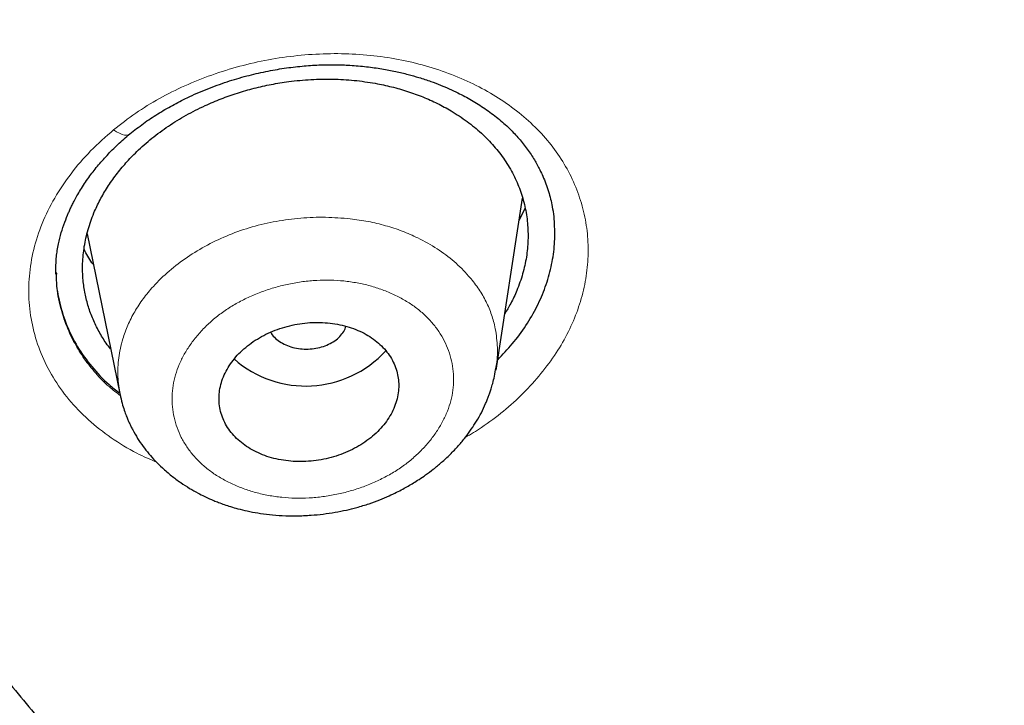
# Model space of a CAD drawing. Header units: millimetres. Extents: x 8 to 1170, y 12 to 886.
# Tile 562 of 897: x 784.02 to 793.86, y 832.79 to 839.64. Entities that reach past the tile are written whole.
import ezdxf

# ---------------------------------------------------------------- set-up
doc = ezdxf.new("R2010")
doc.units = ezdxf.units.MM

msp = doc.modelspace()

# ---------------------------------------------------------------- linework, layer by layer
at = {"color": 7, "linetype": 'Continuous', "lineweight": 30}
for p, q in [((788.7809, 836.1401), (789.0438, 837.858)), ((789.0699, 837.7619), (789.0102, 837.6384)), ((784.692, 837.5005), (785.0176, 835.9047)), ((784.3846, 837.1087), (784.3845, 837.098)), ((785.023, 835.8853), (785.0219, 835.8946))]:
    msp.add_line(p, q, dxfattribs=at)
at = {"color": 8, "linetype": 'Continuous', "lineweight": 0, "flags": 128}
msp.add_lwpolyline([(784.9567, 838.5404), (784.9862, 838.5206), (785.0145, 838.5051), (785.041, 838.4941), (785.0652, 838.488), (785.0866, 838.4867), (785.1048, 838.4905), (785.1186, 838.4985)], dxfattribs=at)
at = {"color": 7, "linetype": 'Continuous', "lineweight": 30}
msp.add_arc((786.8772, 837.0668), 1.0864, 228.71256, 317.5418, dxfattribs=at)
for points, knots in [([(767.6427, 873.9797), (768.5002, 873.9771), (770.2152, 873.9718), (772.7815, 873.8617), (775.3372, 873.6775), (777.8776, 873.4125), (780.398, 873.0694), (782.8939, 872.6482), (785.4975, 872.122), (788.1975, 871.4758), (790.9789, 870.6939), (793.6989, 869.8102), (796.3512, 868.8278), (798.9294, 867.7498), (801.3082, 866.6348), (803.4954, 865.5003), (805.4999, 864.3614), (807.4329, 863.1605), (809.2905, 861.8993), (811.0684, 860.5798), (812.7637, 859.205), (814.3736, 857.7776), (815.8957, 856.3007), (817.3272, 854.7769), (818.6656, 853.2091), (819.9083, 851.6002), (821.0526, 849.9529), (822.0959, 848.2702), (823.0876, 846.4597), (824.0049, 844.5189), (824.8235, 842.4471), (825.4961, 840.3465), (826.0213, 838.2226), (826.3977, 836.0806), (826.613, 834.0285), (826.6903, 832.0729), (826.651, 830.2183), (826.4997, 828.3654), (826.2373, 826.5175), (825.8649, 824.6782), (825.3835, 822.8508), (824.794, 821.0387), (824.0973, 819.2453), (823.2945, 817.4739), (822.3866, 815.728), (821.3744, 814.0111), (820.26, 812.3264), (819.0464, 810.6769), (817.6633, 808.976), (816.0943, 807.2347), (814.3231, 805.4667), (812.433, 803.7631), (810.4258, 802.1305), (808.3148, 800.5661), (806.8193, 799.59), (806.0716, 799.102)], [0, 0, 0, 0, 0.017859, 0.035717, 0.053574, 0.07143, 0.089287, 0.107143, 0.125, 0.145832, 0.166666, 0.1875, 0.208333, 0.229166, 0.249999, 0.267856, 0.285713, 0.303571, 0.321429, 0.339287, 0.357144, 0.375001, 0.392858, 0.410715, 0.428572, 0.446429, 0.464286, 0.482143, 0.500002, 0.520835, 0.541668, 0.562501, 0.583334, 0.604167, 0.624999, 0.642856, 0.660713, 0.678571, 0.696428, 0.714286, 0.732144, 0.750003, 0.76786, 0.785718, 0.803575, 0.821433, 0.839289, 0.857146, 0.875003, 0.895835, 0.916668, 0.9375, 0.958333, 0.979167, 1, 1, 1, 1]), ([(766.7135, 788.6775), (767.3207, 788.6852), (768.5336, 788.7005), (770.3501, 788.7757), (772.1609, 788.8892), (773.9656, 789.0446), (775.7644, 789.2409), (777.5538, 789.4779), (779.2807, 789.7469), (780.9429, 790.0435), (782.5414, 790.3638), (784.126, 790.7167), (785.6964, 791.1021), (787.2528, 791.5198), (788.8448, 791.9844), (790.4671, 792.4985), (792.1136, 793.0652), (793.7314, 793.6673), (795.3207, 794.3049), (796.8813, 794.9775), (798.4151, 795.6861), (799.8785, 796.409), (801.2717, 797.142), (802.5934, 797.88), (803.8841, 798.6439), (805.1438, 799.4337), (806.3724, 800.2492), (807.6042, 801.1143), (808.8336, 802.0303), (810.0548, 802.9987), (811.2333, 803.9935), (812.369, 805.0146), (813.4621, 806.062), (814.5144, 807.1374), (815.4956, 808.208), (816.4067, 809.2688), (817.2476, 810.3131), (818.0446, 811.3712), (818.7977, 812.4431), (819.5072, 813.5288), (820.192, 814.6598), (820.8474, 815.8366), (821.4678, 817.0594), (822.0347, 818.2951), (822.5485, 819.5437), (823.009, 820.8056), (823.4167, 822.0818), (823.761, 823.3336), (824.0452, 824.5565), (824.2732, 825.745), (824.4531, 826.9347), (824.585, 828.1257), (824.669, 829.318), (824.706, 830.5454), (824.6911, 831.807), (824.6189, 833.1013), (824.4899, 834.3937), (824.3039, 835.6844), (824.061, 836.9737), (823.7614, 838.26), (823.4167, 839.5038), (823.0329, 840.7016), (822.6155, 841.8517), (822.1531, 842.9897), (821.6457, 844.1156), (821.0932, 845.2294), (820.5046, 846.3143), (819.8827, 847.3704), (819.2302, 848.3975), (818.5376, 849.4115), (817.805, 850.4123), (817.0321, 851.4), (816.2189, 852.3747), (815.3686, 853.3327), (814.4705, 854.2862), (813.525, 855.2317), (812.5291, 856.1691), (811.497, 857.0839), (810.4285, 857.9762), (809.3237, 858.8457), (808.2006, 859.679), (807.0618, 860.4766), (805.9099, 861.2392), (804.7269, 861.9791), (803.5127, 862.6964), (802.2673, 863.3909), (800.9906, 864.0625), (799.6888, 864.7083), (798.3456, 865.3363), (796.9635, 865.9434), (795.5388, 866.5292), (794.092, 867.0845), (792.6231, 867.609), (791.1322, 868.1026), (789.6443, 868.5575), (788.162, 868.975), (786.6874, 869.3565), (785.1962, 869.7087), (783.6885, 870.0314), (782.1643, 870.3247), (780.6237, 870.5884), (779.0711, 870.8219), (777.487, 871.0282), (775.8753, 871.2047), (774.2361, 871.3496), (772.5938, 871.4604), (770.9485, 871.536), (769.3004, 871.5797), (768.2004, 871.5797), (767.6502, 871.5797)], [0, 0, 0, 0, 0.010081, 0.020137, 0.030179, 0.040216, 0.050257, 0.060311, 0.070335, 0.079491, 0.088633, 0.097767, 0.1069, 0.116039, 0.125192, 0.135253, 0.145282, 0.155288, 0.16528, 0.175267, 0.185259, 0.195301, 0.204496, 0.213673, 0.222839, 0.232002, 0.241168, 0.250345, 0.260322, 0.270285, 0.280246, 0.290212, 0.300194, 0.310203, 0.320293, 0.329526, 0.338727, 0.347904, 0.357065, 0.366218, 0.375372, 0.385323, 0.395264, 0.405207, 0.415162, 0.425139, 0.435149, 0.445226, 0.454443, 0.463632, 0.472801, 0.481959, 0.491116, 0.500279, 0.510233, 0.520184, 0.530144, 0.540125, 0.550137, 0.560192, 0.570258, 0.579448, 0.588609, 0.59775, 0.60688, 0.616007, 0.625139, 0.633867, 0.642594, 0.651329, 0.660077, 0.668845, 0.677642, 0.686473, 0.695244, 0.704395, 0.713529, 0.722653, 0.731774, 0.740899, 0.750037, 0.758756, 0.767483, 0.776222, 0.78498, 0.793764, 0.802579, 0.811433, 0.820208, 0.829363, 0.838502, 0.847632, 0.856762, 0.865897, 0.875044, 0.883755, 0.89247, 0.901196, 0.909939, 0.918704, 0.927499, 0.936329, 0.945126, 0.954305, 0.963462, 0.972602, 0.981734, 0.990864, 1, 1, 1, 1]), ([(710.1619, 829.6907), (710.1749, 830.1932), (710.2008, 831.197), (710.3363, 832.7001), (710.5426, 834.1981), (710.8267, 835.6912), (711.1866, 837.1793), (711.6136, 838.6312), (712.1017, 840.0442), (712.6459, 841.4163), (713.2556, 842.7752), (713.9312, 844.1212), (714.6835, 845.4744), (715.5153, 846.8311), (716.4298, 848.187), (717.4134, 849.5199), (718.4663, 850.8299), (719.588, 852.1163), (720.7523, 853.3517), (721.9519, 854.5341), (723.1806, 855.6624), (724.462, 856.7597), (725.7963, 857.8259), (727.2044, 858.8763), (728.6872, 859.9077), (730.2457, 860.916), (731.8563, 861.8848), (733.5193, 862.8137), (735.2323, 863.7014), (736.9558, 864.5292), (738.682, 865.2974), (740.4056, 866.0073), (742.1615, 866.6741), (743.9495, 867.2974), (745.7974, 867.8861), (747.7048, 868.4365), (749.6714, 868.9446), (751.667, 869.4017), (753.6913, 869.8076), (755.7411, 870.1616), (757.7681, 870.4572), (759.7631, 870.6965), (761.7205, 870.882), (763.6804, 871.0183), (765.6425, 871.1053), (767.6494, 871.1437), (769.6987, 871.13), (771.7873, 871.0604), (773.8697, 870.9351), (775.9457, 870.7543), (778.0128, 870.5183), (780.0253, 870.2342), (781.9776, 869.9065), (783.867, 869.539), (785.7324, 869.1253), (787.5735, 868.6657), (789.4335, 868.1484), (791.3072, 867.5705), (793.189, 866.9289), (795.0338, 866.2379), (796.8414, 865.4977), (798.6119, 864.7086), (800.3085, 863.889), (801.9287, 863.0443), (803.4702, 862.1795), (804.9645, 861.2787), (806.4116, 860.3419), (807.843, 859.3476), (809.2531, 858.2947), (810.6355, 857.1817), (811.9582, 856.0328), (813.2214, 854.8484), (814.426, 853.6275), (815.5482, 852.3972), (816.5882, 851.1626), (817.5461, 849.93), (818.4416, 848.6758), (819.2751, 847.4), (820.0611, 846.0783), (820.7943, 844.7116), (821.469, 843.3005), (822.0708, 841.8717), (822.5999, 840.4252), (823.057, 838.9587), (823.4341, 837.5036), (823.7338, 836.0647), (823.9591, 834.6491), (824.1142, 833.2298), (824.2052, 831.8065), (824.2077, 830.8559), (824.2089, 830.3803)], [0, 0, 0, 0, 0.011674, 0.023319, 0.034953, 0.046594, 0.058259, 0.069953, 0.080961, 0.091959, 0.102962, 0.113984, 0.125039, 0.136637, 0.148231, 0.159838, 0.171475, 0.183157, 0.194877, 0.205905, 0.216918, 0.22793, 0.238954, 0.250002, 0.261585, 0.273174, 0.284784, 0.296429, 0.308126, 0.319837, 0.330846, 0.341843, 0.352841, 0.363852, 0.374887, 0.386465, 0.398061, 0.409688, 0.421363, 0.433098, 0.444853, 0.455881, 0.466873, 0.477842, 0.4888, 0.499758, 0.511447, 0.523122, 0.534797, 0.546486, 0.558206, 0.569931, 0.580933, 0.591898, 0.602839, 0.613767, 0.624694, 0.636409, 0.648098, 0.659775, 0.671455, 0.683154, 0.694888, 0.705917, 0.716904, 0.727863, 0.738806, 0.749745, 0.761427, 0.773085, 0.784734, 0.79639, 0.808067, 0.819807, 0.830858, 0.841874, 0.852868, 0.863854, 0.874847, 0.886477, 0.898088, 0.909698, 0.921323, 0.932981, 0.944738, 0.955821, 0.966873, 0.97791, 0.988948, 1, 1, 1, 1]), ([(767.4574, 839.5062), (767.7471, 839.5054), (768.3244, 839.5038), (769.186, 839.4671), (770.0398, 839.4052), (770.8858, 839.3157), (771.7189, 839.1999), (772.5393, 839.0582), (773.3471, 838.8912), (774.1473, 838.6982), (774.9391, 838.4794), (775.7195, 838.2353), (776.4851, 837.9655), (777.2343, 837.6709), (777.9663, 837.3517), (778.6742, 837.0116), (779.3554, 836.6524), (780.0077, 836.2758), (780.635, 835.8796), (781.2397, 835.4625), (781.8205, 835.024), (782.3759, 834.5635), (782.9038, 834.083), (783.4028, 833.5839), (783.868, 833.0721), (784.2988, 832.5502), (784.6953, 832.019), (785.0607, 831.4747), (785.3967, 830.9148), (785.7013, 830.3415), (785.9725, 829.7566), (786.2077, 829.1647), (786.4072, 828.5648), (786.5698, 827.9613), (786.6949, 827.3565), (786.7821, 826.7536), (786.8318, 826.1505), (786.844, 825.5422), (786.8187, 824.9302), (786.7558, 824.3158), (786.6552, 823.705), (786.5171, 823.0978), (786.3424, 822.4977), (786.132, 821.9048), (785.8865, 821.3188), (785.6048, 820.7364), (785.2857, 820.1555), (784.9313, 819.5805), (784.5427, 819.0157), (784.1235, 818.4673), (783.6737, 817.935), (783.1962, 817.422), (782.6916, 816.928), (782.1606, 816.4526), (781.6, 815.9928), (781.0075, 815.5469), (780.3855, 815.117), (779.7362, 814.7054), (779.0649, 814.3159), (778.3716, 813.9485), (777.6605, 813.6053), (776.9322, 813.2857), (776.1869, 812.9895), (775.4205, 812.7147), (774.6307, 812.4608), (773.8225, 812.2294), (773.0006, 812.023), (772.1725, 811.8437), (771.3382, 811.6914), (770.5028, 811.567), (769.6664, 811.4697), (768.8292, 811.3996), (767.986, 811.3538), (767.422, 811.3454), (767.1392, 811.3412)], [0, 0, 0, 0, 0.01416, 0.028225, 0.042221, 0.056175, 0.070116, 0.08382, 0.097563, 0.111371, 0.125269, 0.139236, 0.153202, 0.167193, 0.181236, 0.195324, 0.209096, 0.222815, 0.236507, 0.250198, 0.264062, 0.277956, 0.291908, 0.305946, 0.319987, 0.333699, 0.347417, 0.361166, 0.374969, 0.38903, 0.403034, 0.417007, 0.430976, 0.44504, 0.458842, 0.472564, 0.48623, 0.49987, 0.513831, 0.527731, 0.541598, 0.555459, 0.569343, 0.583028, 0.596788, 0.610648, 0.624634, 0.638912, 0.653063, 0.667115, 0.681093, 0.695027, 0.708695, 0.722372, 0.736086, 0.749862, 0.763897, 0.77786, 0.791778, 0.805678, 0.819587, 0.833284, 0.847043, 0.860888, 0.874845, 0.889056, 0.903155, 0.91717, 0.931127, 0.945054, 0.95873, 0.972428, 0.986177, 1, 1, 1, 1]), ([(767.4539, 839.3942), (767.5853, 839.3945), (767.8418, 839.3949), (768.2163, 839.3885), (768.5709, 839.378), (768.9054, 839.3635), (769.2196, 839.3462), (769.5086, 839.3269), (769.7729, 839.3064), (770.0136, 839.2855), (770.2362, 839.2642), (770.4409, 839.243), (770.6425, 839.2206), (770.8438, 839.1966), (771.0512, 839.1702), (771.2563, 839.1425), (771.4624, 839.113), (771.6695, 839.0816), (771.8775, 839.0484), (772.2032, 838.9937), (772.6457, 838.9124), (773.2014, 838.7973), (773.7531, 838.6699), (774.2986, 838.5304), (774.8372, 838.379), (775.3577, 838.2192), (775.8608, 838.052), (776.3494, 837.8771), (776.8364, 837.6899), (777.2884, 837.5035), (777.7048, 837.3209), (778.0822, 837.1464), (778.4504, 836.9671), (778.8063, 836.7848), (779.1509, 836.5994), (779.4867, 836.4102), (779.8161, 836.2159), (780.0884, 836.0476), (780.304, 835.9097), (780.4624, 835.806), (780.6113, 835.7063), (780.7501, 835.6113), (780.8791, 835.5213), (780.9984, 835.4365), (781.1151, 835.352), (781.236, 835.263), (781.3678, 835.1639), (781.5102, 835.0545), (781.6627, 834.9345), (781.8122, 834.814), (781.9555, 834.6955), (782.0869, 834.5845), (782.2125, 834.4759), (782.3295, 834.3727), (782.4379, 834.2752), (782.538, 834.1835), (782.6301, 834.0976), (782.7143, 834.0179), (782.7909, 833.9444), (782.8623, 833.8747), (782.9338, 833.8043), (783.0152, 833.7228), (783.1097, 833.6267), (783.2178, 833.5145), (783.3347, 833.3904), (783.4473, 833.2679), (783.5538, 833.1492), (783.6501, 833.0397), (783.7432, 832.9315), (783.8299, 832.8286), (783.9098, 832.732), (783.9831, 832.6418), (784.0437, 832.5658), (784.0932, 832.503), (784.1327, 832.4524), (784.1693, 832.4049), (784.2022, 832.3619), (784.2303, 832.3249), (784.2526, 832.2953), (784.2698, 832.2724), (784.2866, 832.2499), (784.3074, 832.2219), (784.3355, 832.1839), (784.3704, 832.1362), (784.412, 832.0788), (784.46, 832.0115), (784.5143, 831.9346), (784.5884, 831.8276), (784.6767, 831.6967), (784.7739, 831.5481), (784.8565, 831.4176), (784.9264, 831.3044), (784.9849, 831.2073), (785.0387, 831.1163), (785.0878, 831.0314), (785.1336, 830.9506), (785.1792, 830.8688), (785.2292, 830.7772), (785.2855, 830.6717), (785.3478, 830.5517), (785.4142, 830.4196), (785.4843, 830.2753), (785.5498, 830.1352), (785.6094, 830.003), (785.6609, 829.8849), (785.7091, 829.7708), (785.7531, 829.6636), (785.7805, 829.5943), (785.7937, 829.5608)], [0, 0, 0, 0, 0.015897, 0.031004, 0.045317, 0.058835, 0.071555, 0.083473, 0.093976, 0.103765, 0.112837, 0.121194, 0.128834, 0.137559, 0.145937, 0.154376, 0.162875, 0.171434, 0.180054, 0.188733, 0.21203, 0.235506, 0.258981, 0.282448, 0.305899, 0.329321, 0.351334, 0.373386, 0.395796, 0.418639, 0.436902, 0.455281, 0.473377, 0.491161, 0.508621, 0.525917, 0.54328, 0.560701, 0.569832, 0.57862, 0.586918, 0.594726, 0.602045, 0.608876, 0.615197, 0.62224, 0.630007, 0.638497, 0.647713, 0.657654, 0.665975, 0.674444, 0.682464, 0.690018, 0.697105, 0.703723, 0.709875, 0.715557, 0.720772, 0.725517, 0.730293, 0.735619, 0.742604, 0.750352, 0.758866, 0.768144, 0.775371, 0.782939, 0.790221, 0.797054, 0.803438, 0.809373, 0.814859, 0.81837, 0.821669, 0.824756, 0.827618, 0.830042, 0.831951, 0.833348, 0.834482, 0.836311, 0.838758, 0.841823, 0.845505, 0.849805, 0.854722, 0.860223, 0.8702, 0.879539, 0.888241, 0.894656, 0.900676, 0.9063, 0.911529, 0.916364, 0.921184, 0.926574, 0.933172, 0.94047, 0.948469, 0.957169, 0.966572, 0.973718, 0.980923, 0.987709, 0.994069, 1, 1, 1, 1]), ([(785.1186, 838.4985), (785.1636, 838.5341), (785.2525, 838.6045), (785.3957, 838.6994), (785.5418, 838.785), (785.7062, 838.8692), (785.8884, 838.949), (786.0874, 839.0212), (786.2835, 839.0792), (786.4749, 839.1239), (786.6599, 839.1564), (786.8375, 839.1779), (787.0067, 839.1893), (787.1666, 839.1918), (787.3259, 839.1862), (787.4828, 839.1726), (787.6352, 839.1512), (787.7732, 839.1249), (787.8968, 839.0954), (788.0141, 839.0622), (788.1228, 839.0263), (788.2232, 838.9883), (788.3129, 838.9503), (788.417, 838.9016), (788.5378, 838.837), (788.6723, 838.7524), (788.8, 838.6572), (788.9142, 838.5558), (788.9956, 838.4694), (789.0525, 838.4006), (789.0924, 838.3481), (789.1293, 838.2948), (789.1624, 838.2422), (789.1921, 838.1906), (789.2206, 838.1359), (789.2499, 838.0734), (789.2795, 838.0005), (789.3053, 837.924), (789.3263, 837.8474), (789.3363, 837.7978), (789.3413, 837.7727)], [0, 0, 0, 0, 0.0332779, 0.0657131, 0.097318, 0.1280922, 0.1678131, 0.2060161, 0.2426719, 0.277757, 0.3112569, 0.3431672, 0.3734932, 0.4022469, 0.4294465, 0.4600553, 0.4884624, 0.5146702, 0.5386762, 0.5604768, 0.58462, 0.6053085, 0.6239889, 0.6432054, 0.6751621, 0.7086175, 0.7435802, 0.7780043, 0.8101527, 0.8255879, 0.8414683, 0.8578512, 0.8733139, 0.8873711, 0.9011974, 0.9179344, 0.9374493, 0.957912, 0.9787543, 1, 1, 1, 1]), ([(784.9263, 836.3521), (784.9117, 836.3703), (784.8675, 836.4254), (784.8091, 836.5242), (784.7486, 836.6461), (784.7024, 836.7726), (784.6694, 836.9032), (784.6483, 837.0474), (784.6435, 837.2051), (784.6604, 837.3747), (784.6981, 837.5437), (784.7528, 837.6992), (784.8194, 837.8404), (784.8938, 837.9678), (784.9802, 838.0914), (785.078, 838.2102), (785.1963, 838.3329), (785.337, 838.457), (785.5021, 838.579), (785.6801, 838.6885), (785.8573, 838.7785), (786.0293, 838.8514), (786.193, 838.9093), (786.3607, 838.9572), (786.5324, 838.9953), (786.7223, 839.0258), (786.9282, 839.0455), (787.1475, 839.0496), (787.3634, 839.0379), (787.5028, 839.016), (787.5727, 839.005)], [0, 0, 0, 0, 0.016274, 0.049059, 0.081634, 0.114207, 0.146989, 0.180184, 0.220964, 0.262039, 0.303126, 0.344005, 0.376656, 0.409457, 0.442439, 0.475177, 0.507834, 0.549178, 0.590008, 0.630716, 0.671697, 0.704575, 0.737204, 0.769785, 0.802519, 0.835604, 0.877281, 0.918304, 0.959074, 1, 1, 1, 1]), ([(787.5727, 839.005), (787.6276, 838.994), (787.7375, 838.9719), (787.8963, 838.9257), (788.0494, 838.8703), (788.1949, 838.8053), (788.3438, 838.7246), (788.4924, 838.6264), (788.6359, 838.5087), (788.7615, 838.3797), (788.8687, 838.2404), (788.9569, 838.0924), (789.0246, 837.9371), (789.0716, 837.7752), (789.0975, 837.6082), (789.1029, 837.4388), (789.0868, 837.2693), (789.0495, 837.1008), (788.9945, 836.9456), (788.9333, 836.8123), (788.8874, 836.7362), (788.8669, 836.7023)], [0, 0, 0, 0, 0.045728, 0.091619, 0.137765, 0.18358, 0.229256, 0.287146, 0.344282, 0.401233, 0.458576, 0.515806, 0.572739, 0.629942, 0.687972, 0.745815, 0.802949, 0.859924, 0.917297, 0.963148, 1, 1, 1, 1]), ([(784.3806, 837.0964), (784.38, 837.1124), (784.3789, 837.1442), (784.3801, 837.2072), (784.3847, 837.2703), (784.393, 837.3352), (784.4075, 837.4151), (784.4319, 837.511), (784.4664, 837.6151), (784.4981, 837.694), (784.5235, 837.7502), (784.542, 837.789), (784.564, 837.832), (784.5917, 837.8828), (784.6257, 837.9407), (784.6654, 838.0027), (784.7205, 838.0821), (784.7939, 838.1773), (784.8905, 838.2869), (784.9979, 838.3951), (785.078, 838.4637), (785.1186, 838.4985)], [0, 0, 0, 0, 0.046027, 0.091634, 0.136644, 0.180972, 0.224661, 0.295958, 0.363103, 0.425417, 0.450647, 0.475091, 0.503356, 0.537946, 0.578866, 0.622885, 0.667596, 0.747505, 0.829542, 0.913707, 1, 1, 1, 1]), ([(788.7963, 836.2408), (788.8464, 836.2938), (788.9508, 836.4041), (789.0818, 836.5836), (789.1929, 836.7738), (789.2772, 836.9699), (789.3347, 837.1702), (789.3668, 837.3725), (789.3686, 837.5735), (789.3593, 837.708), (789.3426, 837.7734), (789.3423, 837.7743)], [0, 0, 0, 0, 0.117863, 0.245268, 0.370736, 0.495674, 0.621505, 0.747675, 0.872791, 0.998221, 1, 1, 1, 1]), ([(784.7547, 837.1933), (784.7499, 837.1995), (784.7125, 837.2479), (784.6851, 837.3011), (784.6612, 837.3475)], [0, 0, 0, 0, 0.127767, 1, 1, 1, 1]), ([(784.3839, 837.1143), (784.3833, 837.0894), (784.3808, 836.9864), (784.414, 836.8079), (784.4837, 836.5838), (784.5905, 836.3701), (784.7334, 836.1723), (784.8762, 836.0185), (784.9808, 835.939), (785.0161, 835.9122)], [0, 0, 0, 0, 0.054536, 0.225414, 0.397834, 0.569851, 0.740503, 0.912521, 1, 1, 1, 1]), ([(787.807, 835.97), (787.8068, 835.9937), (787.8064, 836.0412), (787.7935, 836.1129), (787.7704, 836.1845), (787.7359, 836.2547), (787.6912, 836.3209), (787.6364, 836.382), (787.5725, 836.4374), (787.5003, 836.4866), (787.4204, 836.5285), (787.3339, 836.5629), (787.242, 836.5892), (787.1456, 836.6069), (787.0461, 836.616), (786.9448, 836.6163), (786.8429, 836.6075), (786.7419, 836.5899), (786.643, 836.564), (786.5476, 836.5296), (786.4568, 836.4875), (786.3718, 836.4383), (786.2939, 836.3824), (786.2239, 836.3209), (786.1625, 836.2544), (786.1109, 836.1837), (786.0692, 836.1099), (786.038, 836.0338), (786.018, 835.9563), (786.009, 835.8785), (786.0111, 835.8012), (786.0247, 835.7255), (786.0491, 835.6522), (786.0841, 835.5822), (786.1298, 835.5164), (786.185, 835.4556), (786.2493, 835.4004), (786.3222, 835.3519), (786.4026, 835.3104), (786.4893, 835.2764), (786.5817, 835.2508), (786.6783, 835.2335), (786.7779, 835.2249), (786.8793, 835.2254), (786.9812, 835.2347), (787.0821, 835.2526), (787.1808, 835.2794), (787.276, 835.3142), (787.3665, 835.3567), (787.4509, 835.4064), (787.5284, 835.4626), (787.598, 835.5245), (787.6587, 835.5915), (787.7099, 835.6624), (787.7511, 835.7367), (787.7813, 835.8134), (787.8013, 835.8916), (787.8051, 835.9439), (787.807, 835.97)], [0, 0, 0, 0, 0.01636, 0.032719, 0.050431, 0.068199, 0.085911, 0.103666, 0.121477, 0.139232, 0.157085, 0.174996, 0.192849, 0.210812, 0.228833, 0.246796, 0.264832, 0.282926, 0.300963, 0.319003, 0.3371, 0.35514, 0.373112, 0.391142, 0.409114, 0.42698, 0.444902, 0.462767, 0.480532, 0.498352, 0.516117, 0.53383, 0.5516, 0.569313, 0.587047, 0.604838, 0.622572, 0.640391, 0.658267, 0.676086, 0.694016, 0.712004, 0.729935, 0.747954, 0.766032, 0.784052, 0.802099, 0.820204, 0.838251, 0.856251, 0.874308, 0.892308, 0.910236, 0.92822, 0.946148, 0.96408, 0.982069, 1, 1, 1, 1]), ([(787.1378, 836.4137), (787.1575, 836.4265), (787.1968, 836.4519), (787.2407, 836.4997), (787.269, 836.5419), (787.2763, 836.5688), (787.2786, 836.5771)], [0, 0, 0, 0, 0.290037, 0.580186, 0.870334, 1, 1, 1, 1]), ([(786.5264, 836.5181), (786.5289, 836.5131), (786.5404, 836.4905), (786.5749, 836.4549), (786.6288, 836.4144), (786.6937, 836.3828), (786.7657, 836.3606), (786.8427, 836.3489), (786.9216, 836.3488), (786.9991, 836.3599), (787.0732, 836.3807), (787.1163, 836.4027), (787.1378, 836.4137)], [0, 0, 0, 0, 0.030726, 0.138404, 0.246083, 0.353803, 0.461523, 0.569202, 0.676881, 0.784601, 0.892321, 1, 1, 1, 1]), ([(785.021, 835.8951), (785.0275, 835.8661), (785.0394, 835.8128), (785.0614, 835.7421), (785.0815, 835.6869), (785.0985, 835.6451), (785.1135, 835.6111), (785.1294, 835.5776), (785.1559, 835.526), (785.1954, 835.4581), (785.2497, 835.3782), (785.3088, 835.3029), (785.3733, 835.2306), (785.448, 835.157), (785.5326, 835.0845), (785.6238, 835.0168), (785.7131, 834.9591), (785.7924, 834.9142), (785.8591, 834.8803), (785.9118, 834.8558), (785.9596, 834.8353), (786.0084, 834.8158), (786.0641, 834.7954), (786.1279, 834.7744), (786.2045, 834.7524), (786.2949, 834.7307), (786.4003, 834.7108), (786.5172, 834.6951), (786.6455, 834.685), (786.7849, 834.6822), (786.9213, 834.6877), (787.0514, 834.7003), (787.1691, 834.7177), (787.2815, 834.7401), (787.3952, 834.7683), (787.5071, 834.8023), (787.6146, 834.8417), (787.706, 834.8804), (787.7823, 834.9165), (787.846, 834.9494), (787.9018, 834.9805), (787.9557, 835.0124), (788.0142, 835.0495), (788.0809, 835.0951), (788.1566, 835.1516), (788.2386, 835.2194), (788.3234, 835.298), (788.4031, 835.3818), (788.4734, 835.4658), (788.5332, 835.5469), (788.5866, 835.6291), (788.6347, 835.715), (788.6688, 835.7871), (788.6917, 835.8418), (788.7054, 835.8774), (788.7181, 835.9131), (788.7321, 835.9557), (788.7482, 836.0114), (788.7658, 836.0825), (788.7748, 836.1357), (788.7798, 836.1647)], [0, 0, 0, 0, 0.018241, 0.03348, 0.045713, 0.054964, 0.06272, 0.070866, 0.079413, 0.100506, 0.120862, 0.140266, 0.159914, 0.181065, 0.20556, 0.229122, 0.250807, 0.270232, 0.284175, 0.295581, 0.304887, 0.31512, 0.326878, 0.340159, 0.354883, 0.373802, 0.394598, 0.417277, 0.441839, 0.468286, 0.496613, 0.519091, 0.542087, 0.563701, 0.583769, 0.608319, 0.630085, 0.649075, 0.665297, 0.678756, 0.690507, 0.702289, 0.715102, 0.73074, 0.749454, 0.770613, 0.793707, 0.818415, 0.840422, 0.860234, 0.879659, 0.899903, 0.921023, 0.929641, 0.937859, 0.945675, 0.954706, 0.966742, 0.981831, 1, 1, 1, 1])]:
    msp.add_open_spline(points, degree=3, knots=knots, dxfattribs=at)
at = {"color": 8, "linetype": 'Continuous', "lineweight": 0}
for points, knots in [([(710.6613, 829.7573), (710.682, 830.4277), (710.7233, 831.7644), (710.9581, 833.7615), (711.318, 835.7428), (711.8136, 837.7085), (712.4413, 839.6587), (713.2033, 841.5928), (714.0982, 843.5046), (715.1203, 845.3835), (716.2654, 847.219), (717.5297, 849.007), (718.9126, 850.7482), (720.4133, 852.4433), (722.0309, 854.0914), (723.7614, 855.6853), (725.5951, 857.2156), (727.5234, 858.6749), (729.5415, 860.0612), (731.649, 861.3749), (733.8461, 862.6159), (736.1312, 863.7833), (738.4962, 864.8724), (740.9275, 865.8767), (743.4134, 866.7911), (745.9493, 867.6147), (748.536, 868.3477), (751.1743, 868.9904), (753.8609, 869.5415), (756.5837, 869.9985), (759.327, 870.3588), (762.0791, 870.6216), (764.8374, 870.7862), (767.6017, 870.8533), (770.3721, 870.8223), (773.1448, 870.6921), (775.9071, 870.4632), (778.643, 870.1376), (781.3418, 869.7179), (784.0009, 869.2049), (786.6208, 868.5976), (789.2021, 867.8956), (791.7386, 867.0988), (794.2174, 866.2114), (796.6242, 865.2388), (798.9518, 864.1856), (801.2008, 863.0538), (803.3706, 861.8426), (805.4598, 860.5507), (807.4624, 859.1807), (809.3676, 857.7393), (811.1653, 856.2343), (812.851, 854.6714), (814.4257, 853.0521), (815.8901, 851.3771), (817.2427, 849.6454), (818.478, 847.861), (819.5887, 846.0335), (820.5678, 844.1728), (821.4152, 842.2848), (822.1312, 840.3695), (822.7175, 838.4268), (823.1738, 836.4574), (823.4937, 834.4651), (823.6883, 832.4571), (823.7003, 831.1131), (823.7064, 830.4409)], [0, 0, 0, 0, 0.015712, 0.031331, 0.046897, 0.062447, 0.078018, 0.093647, 0.109364, 0.125068, 0.140678, 0.156238, 0.171786, 0.187361, 0.20301, 0.218729, 0.234412, 0.250011, 0.265566, 0.281113, 0.296691, 0.312337, 0.328056, 0.343741, 0.359332, 0.374883, 0.390432, 0.406015, 0.421689, 0.437408, 0.453066, 0.468652, 0.484201, 0.499753, 0.515345, 0.531016, 0.546736, 0.5624, 0.57798, 0.593531, 0.609088, 0.62469, 0.640388, 0.656108, 0.671748, 0.687324, 0.702876, 0.718439, 0.734052, 0.749753, 0.765462, 0.781092, 0.796672, 0.812229, 0.827796, 0.843417, 0.85913, 0.874841, 0.89046, 0.906024, 0.921572, 0.937142, 0.95278, 0.96849, 0.98424, 1, 1, 1, 1]), ([(823.4881, 830.2421), (823.4864, 830.7399), (823.483, 831.7351), (823.3808, 833.225), (823.2074, 834.7108), (822.9558, 836.1928), (822.6287, 837.6677), (822.2355, 839.1021), (821.783, 840.4921), (821.2759, 841.8374), (820.7049, 843.167), (820.0699, 844.4808), (819.3584, 845.8017), (818.5671, 847.1272), (817.692, 848.4542), (816.7473, 849.7588), (815.7328, 851.0411), (814.6501, 852.2993), (813.526, 853.5054), (812.3684, 854.6568), (811.1833, 855.7529), (809.9472, 856.8168), (808.6601, 857.8482), (807.2958, 858.8662), (805.8525, 859.8678), (804.3281, 860.8491), (802.7509, 861.7902), (801.1207, 862.691), (799.4434, 863.5482), (797.7595, 864.3435), (796.0773, 865.0776), (794.3987, 865.7538), (792.6877, 866.3874), (790.9444, 866.9781), (789.1351, 867.5361), (787.2607, 868.0576), (785.3219, 868.5381), (783.3559, 868.9669), (781.3625, 869.3441), (779.3465, 869.6686), (777.3543, 869.9349), (775.3937, 870.1456), (773.4676, 870.3037), (771.5357, 870.4134), (769.5984, 870.4746), (767.618, 870.4876), (765.5977, 870.449), (763.5411, 870.3552), (761.4894, 870.2068), (759.4427, 870.004), (757.3998, 869.7468), (755.4044, 869.4421), (753.462, 869.0938), (751.5793, 868.7063), (749.7197, 868.2731), (747.8833, 867.7944), (746.0341, 867.2599), (744.1768, 866.6677), (742.3163, 866.0152), (740.4908, 865.3149), (738.7004, 864.567), (736.9413, 863.7703), (735.249, 862.942), (733.6265, 862.0871), (732.0796, 861.2121), (730.579, 860.3018), (729.1243, 859.3562), (727.687, 858.3558), (726.2722, 857.2994), (724.8854, 856.1857), (723.556, 855.0369), (722.2837, 853.8531), (721.0677, 852.6337), (719.9323, 851.4058), (718.8781, 850.1752), (717.9055, 848.9481), (716.9944, 847.7014), (716.1448, 846.4348), (715.3382, 845.1184), (714.5801, 843.7534), (713.8768, 842.3412), (713.2467, 840.9143), (712.6896, 839.4726), (712.2057, 838.0168), (711.8033, 836.5783), (711.4787, 835.1608), (711.2275, 833.7672), (711.0448, 832.3692), (710.9245, 830.9666), (710.9011, 830.0301), (710.8893, 829.5613)], [0, 0, 0, 0, 0.011718, 0.023422, 0.035131, 0.046861, 0.058633, 0.070374, 0.081376, 0.092351, 0.103314, 0.114278, 0.125258, 0.136845, 0.148439, 0.160058, 0.171716, 0.183431, 0.19516, 0.206169, 0.21715, 0.228117, 0.239082, 0.250059, 0.261698, 0.273343, 0.285009, 0.296711, 0.308463, 0.320158, 0.331114, 0.342058, 0.353001, 0.363957, 0.374937, 0.386579, 0.398224, 0.409886, 0.42158, 0.43332, 0.445046, 0.456045, 0.467022, 0.477988, 0.488955, 0.499937, 0.511584, 0.523217, 0.534851, 0.5465, 0.558178, 0.569924, 0.580979, 0.591996, 0.602988, 0.613967, 0.624945, 0.636586, 0.648202, 0.659808, 0.671417, 0.683046, 0.69478, 0.705845, 0.716869, 0.727865, 0.738844, 0.74982, 0.761474, 0.77311, 0.784742, 0.796386, 0.808059, 0.819799, 0.830845, 0.841849, 0.852823, 0.863782, 0.874741, 0.886479, 0.898182, 0.909866, 0.921548, 0.933247, 0.944959, 0.955973, 0.966969, 0.977962, 0.988967, 1, 1, 1, 1]), ([(784.9567, 838.5404), (785.0289, 838.5969), (785.1723, 838.709), (785.4118, 838.8556), (785.6665, 838.9838), (785.9363, 839.0914), (786.2164, 839.1786), (786.5032, 839.2435), (786.7944, 839.2853), (787.0877, 839.304), (787.3793, 839.2997), (787.6648, 839.271), (787.9424, 839.2182), (788.2096, 839.1417), (788.4631, 839.044), (788.6987, 838.9259), (788.914, 838.7882), (789.1077, 838.6323), (789.2777, 838.4604), (789.4203, 838.2738), (789.5349, 838.0735), (789.6205, 837.8618), (789.6776, 837.6426), (789.7043, 837.4193), (789.7001, 837.1934), (789.6655, 836.9667), (789.6015, 836.7419), (789.5076, 836.5221), (789.3842, 836.3084), (789.2325, 836.1025), (789.0563, 835.9072), (788.8565, 835.727), (788.6619, 835.5787), (788.5268, 835.4986), (788.4722, 835.4662)], [0, 0, 0, 0, 0.031775, 0.063168, 0.094531, 0.126221, 0.157987, 0.1894, 0.220797, 0.252517, 0.284181, 0.315531, 0.346932, 0.378744, 0.410554, 0.441962, 0.473317, 0.504966, 0.53646, 0.567732, 0.599153, 0.631089, 0.662909, 0.694332, 0.725701, 0.757361, 0.788901, 0.820217, 0.851666, 0.883601, 0.915598, 0.947167, 0.97866, 1, 1, 1, 1]), ([(767.454, 839.1867), (768.0806, 839.1774), (769.3353, 839.1586), (771.1966, 838.9608), (773.0186, 838.6442), (774.7798, 838.1987), (776.4672, 837.6308), (778.0684, 836.9443), (779.5668, 836.1462), (780.9461, 835.2453), (782.1941, 834.2507), (783.3003, 833.1706), (784.2513, 832.0145), (785.0388, 830.7959), (785.6568, 829.5258), (786.0938, 828.2155), (786.3526, 826.9575), (786.3768, 826.1382), (786.3878, 825.7678)], [0, 0, 0, 0, 0.063354, 0.126844, 0.190252, 0.253355, 0.316229, 0.379491, 0.442833, 0.505778, 0.56893, 0.632315, 0.695401, 0.758404, 0.821785, 0.885077, 0.948052, 1, 1, 1, 1]), ([(776.6462, 813.461), (777.3536, 813.784), (778.7652, 814.4286), (780.6405, 815.6326), (782.2962, 816.9875), (783.6975, 818.4866), (784.8197, 820.1033), (785.6358, 821.8097), (786.1429, 823.5745), (786.3295, 825.3708), (786.1811, 827.1665), (785.709, 828.926), (784.9293, 830.6205), (783.8414, 832.2196), (782.4732, 833.6991), (780.8483, 835.0372), (778.9879, 836.2073), (776.9294, 837.1881), (774.7039, 837.9676), (772.3564, 838.5218), (769.9253, 838.8673), (768.2797, 838.903), (767.4571, 838.9208)], [0, 0, 0, 0, 0.050169, 0.100101, 0.149939, 0.2, 0.250074, 0.300106, 0.350172, 0.400312, 0.450546, 0.500738, 0.550664, 0.600567, 0.650632, 0.7005, 0.750499, 0.800614, 0.850384, 0.900576, 0.950304, 1, 1, 1, 1]), ([(785.3857, 835.22), (785.3191, 835.2486), (785.1574, 835.3181), (784.9282, 835.4603), (784.6995, 835.6401), (784.5039, 835.8429), (784.3447, 836.0655), (784.2253, 836.3048), (784.1448, 836.556), (784.1052, 836.8157), (784.1076, 837.0795), (784.1508, 837.3441), (784.236, 837.6056), (784.362, 837.8599), (784.525, 838.1032), (784.721, 838.3335), (784.878, 838.4713), (784.9567, 838.5404)], [0, 0, 0, 0, 0.047396, 0.115127, 0.183053, 0.251327, 0.319003, 0.387155, 0.455622, 0.523388, 0.59146, 0.659654, 0.727377, 0.795677, 0.864011, 0.93179, 1, 1, 1, 1]), ([(785.0219, 835.8946), (785.0124, 835.9537), (784.993, 836.0749), (785.0038, 836.262), (785.0403, 836.435), (785.0966, 836.5892), (785.1644, 836.724), (785.2496, 836.8536), (785.3628, 836.9908), (785.5087, 837.1317), (785.6908, 837.2706), (785.8925, 837.3922), (786.1101, 837.4942), (786.3408, 837.5738), (786.5815, 837.6295), (786.8279, 837.6613), (787.0768, 837.6713), (787.2398, 837.6577), (787.3214, 837.6509)], [0, 0, 0, 0, 0.064034, 0.131381, 0.198568, 0.248784, 0.298795, 0.348661, 0.39871, 0.465722, 0.532893, 0.599972, 0.666719, 0.732995, 0.79934, 0.866045, 0.932982, 1, 1, 1, 1]), ([(787.3214, 837.6509), (787.3817, 837.6428), (787.5022, 837.6265), (787.6763, 837.5847), (787.8427, 837.53), (788.017, 837.4544), (788.1936, 837.3543), (788.3643, 837.2263), (788.4984, 837.094), (788.6002, 836.9636), (788.6752, 836.8394), (788.7321, 836.709), (788.7755, 836.5586), (788.7953, 836.388), (788.7959, 836.25), (788.7798, 836.1756), (788.7773, 836.164)], [0, 0, 0, 0, 0.067222, 0.134411, 0.201609, 0.268828, 0.35847, 0.448079, 0.53749, 0.604346, 0.670974, 0.737462, 0.80423, 0.893667, 0.983359, 1, 1, 1, 1]), ([(784.3844, 837.0861), (784.384, 837.0657), (784.3821, 836.9663), (784.4155, 836.7917), (784.4787, 836.5852), (784.5642, 836.4058), (784.6598, 836.2516), (784.7752, 836.1071), (784.8944, 835.9829), (784.9849, 835.9149), (785.0231, 835.8861)], [0, 0, 0, 0, 0.044606, 0.21656, 0.388674, 0.517804, 0.646904, 0.776002, 0.905213, 1, 1, 1, 1]), ([(787.2585, 837.0299), (787.2136, 837.0336), (787.1238, 837.0408), (786.9863, 837.0379), (786.8474, 837.0249), (786.7094, 837.0012), (786.5737, 836.9679), (786.4423, 836.9251), (786.3157, 836.8736), (786.1955, 836.8132), (786.0833, 836.7448), (785.9794, 836.6684), (785.8844, 836.5844), (785.799, 836.4936), (785.7241, 836.3978), (785.6612, 836.2984), (785.611, 836.1962), (785.5736, 836.0916), (785.5492, 835.9855), (785.5385, 835.8788), (785.5418, 835.7725), (785.5589, 835.6672), (785.5888, 835.5646), (785.6314, 835.466), (785.6867, 835.3724), (785.7539, 835.2844), (785.8325, 835.2028), (785.9223, 835.1287), (786.0231, 835.0622), (786.1336, 835.004), (786.2517, 834.9545), (786.3756, 834.915), (786.5046, 834.8858), (786.6377, 834.8669), (786.7736, 834.8583), (786.9109, 834.8605), (787.0493, 834.8734), (787.1872, 834.8968), (787.3228, 834.9299), (787.4539, 834.9724), (787.5799, 835.0242), (787.6997, 835.0846), (787.8123, 835.1532), (787.9161, 835.2296), (788.0112, 835.3138), (788.0963, 835.4043), (788.1709, 835.4999), (788.2337, 835.5994), (788.2848, 835.702), (788.3229, 835.8069), (788.3473, 835.9126), (788.3579, 836.019), (788.3546, 836.1254), (788.3375, 836.2309), (788.3075, 836.3338), (788.2649, 836.4325), (788.2097, 836.526), (788.1424, 836.6139), (788.0636, 836.6955), (787.9737, 836.7697), (787.8731, 836.8361), (787.7628, 836.8942), (787.645, 836.9435), (787.5211, 836.983), (787.3923, 837.013), (787.3032, 837.0243), (787.2585, 837.0299)], [0, 0, 0, 0, 0.015519, 0.031028, 0.046687, 0.062653, 0.078237, 0.093887, 0.109636, 0.125121, 0.14065, 0.156126, 0.171703, 0.187535, 0.203376, 0.21897, 0.234463, 0.250005, 0.265611, 0.281117, 0.29668, 0.312456, 0.328241, 0.34382, 0.35934, 0.374951, 0.390455, 0.405929, 0.421536, 0.437433, 0.453256, 0.46887, 0.484427, 0.500082, 0.515658, 0.531164, 0.546756, 0.562587, 0.57834, 0.593912, 0.609448, 0.625094, 0.640576, 0.656044, 0.671654, 0.687559, 0.703146, 0.718786, 0.734539, 0.750012, 0.765549, 0.781024, 0.796593, 0.812414, 0.828253, 0.843847, 0.859344, 0.874897, 0.890475, 0.905971, 0.921546, 0.937357, 0.953187, 0.968804, 0.984358, 1, 1, 1, 1]), ([(767.4642, 836.4779), (768.0143, 836.4697), (769.1134, 836.4535), (770.7489, 836.282), (772.3572, 836.0051), (774.0917, 835.5691), (775.9099, 834.9332), (777.7454, 834.0585), (779.2664, 833.1017), (780.4953, 832.1238), (781.4757, 831.1684), (782.3223, 830.1477), (783.023, 829.0708), (783.5697, 827.9465), (783.9634, 826.7851), (784.199, 825.597), (784.2777, 824.2625), (784.1256, 822.7943), (783.6733, 821.2208), (783.0058, 819.826), (782.2013, 818.6161), (781.3318, 817.5828), (780.3303, 816.6153), (779.0812, 815.6224), (777.5405, 814.6474), (775.6865, 813.7491), (773.8548, 813.0889), (772.1106, 812.6308), (770.4931, 812.3326), (768.847, 812.1396), (767.7419, 812.1098), (767.1887, 812.0949)], [0, 0, 0, 0, 0.031069, 0.062075, 0.093363, 0.124711, 0.16619, 0.207944, 0.249617, 0.28078, 0.312056, 0.343337, 0.374521, 0.405715, 0.437044, 0.468441, 0.499853, 0.541642, 0.58335, 0.625051, 0.656359, 0.687665, 0.718921, 0.750068, 0.791688, 0.833484, 0.874942, 0.906259, 0.937621, 0.968771, 1, 1, 1, 1])]:
    msp.add_open_spline(points, degree=3, knots=knots, dxfattribs=at)

doc.saveas('drawing.dxf')
